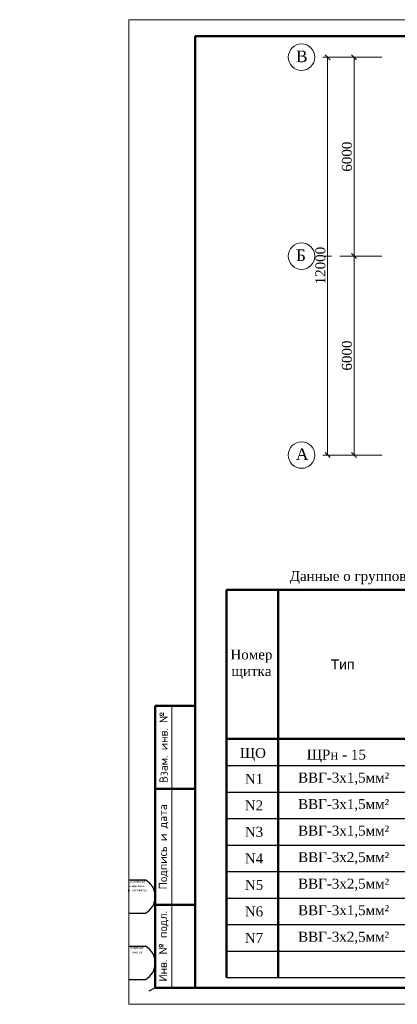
# Model space of a CAD drawing. Header units: millimetres. Extents: x 196 to 2027204, y -221452 to 153872.
# Tile 371 of 381: x 1232486 to 1243876, y -221320 to -191620. Entities that reach past the tile are written whole.
import ezdxf

# ---------------------------------------------------------------- set-up
doc = ezdxf.new("R2010")
doc.units = ezdxf.units.MM
doc.linetypes.add('CENTERX2', pattern=[20.32, 12.7, -2.54, 2.54, -2.54])
doc.layers.get('Defpoints').update_dxf_attribs({"lineweight": 18})
doc.layers.add('(007) Здания', color=7, linetype='Continuous')
doc.layers.add('line', color=7, linetype='Continuous')
for name, color, linetype, lineweight in [('0_Текст', 175, 'Continuous', 20), ('Стена', 7, 'Continuous', 50), ('Эл.линия силовых сетей', 1, 'Continuous', 50), ('электрика', 1, 'Continuous', 140)]:
    doc.layers.add(name, color=color, linetype=linetype, lineweight=lineweight)
doc.layers.add('CS_UNPLOTTED', color=171, linetype='Continuous', plot=False)
doc.layers.add('OSI', color=7, linetype='CENTERX2', lineweight=9, true_color=0xb5b5b5)
doc.styles.add('ISO_1.0', font='isocpeur.ttf')
doc.styles.add('Times New Roman', font='times.ttf')
doc.dimstyles.new('Миржалол100', dxfattribs={"dimtxt": 300, "dimasz": 150, "dimexe": 100, "dimexo": 100, "dimgap": 63, "dimtad": 1, "dimdec": 0, "dimtxsty": 'Times New Roman', "dimblk": 'OBLIQUE', "dimcen": 100, "dimclrd": 256, "dimclre": 256, "dimclrt": 256, "dimadec": 0, "dimazin": 0, "dimtfac": 1, "dimtdec": 0, "dimtmove": 1, "dimatfit": 3, "dimfxl": 800, "dimlwd": 13, "dimlwe": 13, "dimarcsym": 0})

# ---------------------------------------------------------------- blocks, each defined once
blk = doc.blocks.new('_Oblique')
at = {"color": 0, "linetype": 'ByBlock', "lineweight": -2}
blk.add_line((-0.5, -0.5), (0.5, 0.5), dxfattribs=at)
blk = doc.blocks.new('*D38')
at = {"layer": 'Defpoints', "color": 0, "lineweight": 50, "ltscale": 10, "transparency": 16777216}
for p in [(1241772, -192751), (1243292, -192751), (1243466, -204751)]:
    blk.add_point(p, dxfattribs=at)
at = {"layer": 'line', "linetype": 'Continuous', "lineweight": 13, "ltscale": 10, "transparency": 16777216}
for p, q in [((1243192, -192751), (1241672, -192751)), ((1241772, -204751), (1241772, -192751)), ((1243366, -204751), (1241672, -204751))]:
    blk.add_line(p, q, dxfattribs=at)
at = {"layer": 'line', "lineweight": 13, "ltscale": 10, "transparency": 16777216, "xscale": 150, "yscale": 150, "zscale": 150}
for p, rotation in [((1241772, -192751), 90), ((1241772, -204751), 270)]:
    blk.add_blockref('_Oblique', p, dxfattribs=dict(at, rotation=rotation))
at = {"layer": 'line', "lineweight": 35, "ltscale": 10, "transparency": 16777216, "insert": (1241557, -199037), "char_height": 300, "attachment_point": 5, "rotation": 90, "style": 'Times New Roman'}
blk.add_mtext('12000', dxfattribs=at)
blk = doc.blocks.new('*D39')
at = {"layer": 'Defpoints', "color": 0, "lineweight": 50, "ltscale": 10, "transparency": 16777216}
for p in [(1242572, -198751), (1243372, -198751), (1243372, -204751)]:
    blk.add_point(p, dxfattribs=at)
at = {"layer": 'line', "linetype": 'Continuous', "lineweight": 13, "ltscale": 10, "transparency": 16777216}
for p, q in [((1243272, -198751), (1242472, -198751)), ((1242572, -204751), (1242572, -198751)), ((1243272, -204751), (1242472, -204751))]:
    blk.add_line(p, q, dxfattribs=at)
at = {"layer": 'line', "lineweight": 13, "ltscale": 10, "transparency": 16777216, "xscale": 150, "yscale": 150, "zscale": 150}
for p, rotation in [((1242572, -198751), 90), ((1242572, -204751), 270)]:
    blk.add_blockref('_Oblique', p, dxfattribs=dict(at, rotation=rotation))
at = {"layer": 'line', "lineweight": 60, "ltscale": 10, "transparency": 16777216, "insert": (1242357, -201751), "char_height": 300, "attachment_point": 5, "rotation": 90, "style": 'Times New Roman'}
blk.add_mtext('6000', dxfattribs=at)
blk = doc.blocks.new('*D40')
at = {"layer": 'Defpoints', "color": 0, "lineweight": 50, "ltscale": 10, "transparency": 16777216}
for p in [(1242572, -192751), (1243119, -192751), (1243392, -198751)]:
    blk.add_point(p, dxfattribs=at)
at = {"layer": 'line', "linetype": 'Continuous', "lineweight": 13, "ltscale": 10, "transparency": 16777216}
for p, q in [((1243019, -192751), (1242472, -192751)), ((1242572, -198751), (1242572, -192751)), ((1243292, -198751), (1242472, -198751))]:
    blk.add_line(p, q, dxfattribs=at)
at = {"layer": 'line', "lineweight": 13, "ltscale": 10, "transparency": 16777216, "xscale": 150, "yscale": 150, "zscale": 150}
for p, rotation in [((1242572, -192751), 90), ((1242572, -198751), 270)]:
    blk.add_blockref('_Oblique', p, dxfattribs=dict(at, rotation=rotation))
at = {"layer": 'line', "lineweight": 60, "ltscale": 10, "transparency": 16777216, "insert": (1242357, -195751), "char_height": 300, "attachment_point": 5, "rotation": 90, "style": 'Times New Roman'}
blk.add_mtext('6000', dxfattribs=at)
blk = doc.blocks.new('*U21')
at = {"lineweight": 9}
for p, q in [((-20, -5), (-20, 292)), ((-20, 292), (400, 292)), ((400, -5), (-20, -5))]:
    blk.add_line(p, q, dxfattribs=at)
at = {"lineweight": 50}
for p, q in [((0, 0), (0, 287)), ((0, 287), (395, 287)), ((0, 85), (-12, 85)), ((-12, 0), (-12, 85)), ((0, 60), (-12, 60)), ((0, 25), (-12, 25)), ((0, 0), (-12, 0)), ((395, 0), (0, 0))]:
    blk.add_line(p, q, dxfattribs=at)
at = {"lineweight": 20}
blk.add_line((-7, 85), (-7, 0), dxfattribs=at)
at = {"layer": 'CS_UNPLOTTED'}
for p, q in [((-20, 32.5), (-15, 32.5)), ((-20, 22.5), (-15, 22.5)), ((-20, 12.5), (-15, 12.5)), ((-20, 2.5), (-15, 2.5)), ((-12, 0), (-14, -1))]:
    blk.add_line(p, q, dxfattribs=at)
for centre in [(-17.66, 27.5), (-17.66, 7.5)]:
    blk.add_arc(centre, 5.67, 298.0574, 61.9426, dxfattribs=at)
at = {"layer": '0_Текст', "char_height": 2.5, "attachment_point": 5, "rotation": 90, "style": 'ISO_1.0'}
for s, insert, width in [('Взам. инв. №', (-9.5, 72.5), 25), ('Подпись и дата', (-9.5, 42.5), 35), ('Инв. № подл.', (-9.5, 12.5), 25)]:
    blk.add_mtext(s, dxfattribs=dict(at, insert=insert, width=width))
at = {"layer": 'CS_UNPLOTTED', "char_height": 0.8, "width": 5, "attachment_point": 2, "style": 'ISO_1.0'}
for s, insert in [('Основная надпись \\Pи штампы', (-17.5, 32.5)), ('Формат листа', (-17.5, 12.5))]:
    blk.add_mtext(s, dxfattribs=dict(at, insert=insert))

msp = doc.modelspace()

# ---------------------------------------------------------------- linework, layer by layer
for p, q in [((1238726, -214115.8), (1255226, -214115.8)), ((1238726, -214915.8), (1255226, -214915.8)), ((1238726, -215715.8), (1255226, -215715.8)), ((1238726, -216515.8), (1255226, -216515.8)), ((1238726, -217315.8), (1255226, -217315.8)), ((1238726, -218115.8), (1255226, -218115.8)), ((1238726, -218915.8), (1255226, -218915.8)), ((1238726, -219715.8), (1255226, -219715.8)), ((1238726, -220515.8), (1255226, -220515.8))]:
    msp.add_line(p, q)
at = {"layer": 'OSI', "color": 0, "ltscale": 100}
for p, q in [((1243412.6, -192751.4, -0.2), (1241388.3, -192751.4, -0.2)), ((1243412.6, -198751.4, -0.2), (1241388.3, -198751.4, -0.2)), ((1243412.6, -204751.4, -0.2), (1241388.3, -204751.4, -0.2))]:
    msp.add_line(p, q, dxfattribs=at)
at = {"layer": 'OSI', "color": 0, "linetype": 'ByBlock', "ltscale": 50}
for centre in [(1240988.3, -192751.4, -0.2), (1240988.3, -198751.4, -0.2), (1240988.3, -204751.4, -0.2)]:
    msp.add_circle(centre, 400, dxfattribs=at)
at = {"layer": 'Стена'}
msp.add_line((1238726, -213315.8), (1255226, -213315.8), dxfattribs=at)

# ---------------------------------------------------------------- texts
at = {"char_height": 300, "attachment_point": 5, "style": 'Times New Roman'}
for s, insert, width in [('Номер щитка', (1239476, -211065.8), 1380), ('{\\fArial|b0|i0|c204|p34;Тип}', (1242226, -211065.8), 1380), ('ЩРн - 15', (1242037.4, -213836.8), 2631.645), ('{\\C7;N1}', (1239553.5, -214519.1), 1380), ('{\\C7;ВВГ-3х1,5мм²}', (1242256.3, -214515.8), 1380), ('{\\C7;N2}', (1239553.5, -215319.1), 1380), ('{\\C7;ВВГ-3х1,5мм²}', (1242256.3, -215315.8), 1380), ('{\\C7;ВВГ-3х1,5мм²}', (1242256.3, -216115.8), 1380), ('{\\C7;N3}', (1239553.5, -216119.1), 1380), ('{\\C7;N4}', (1239553.5, -216919.1), 1380), ('{\\C7;ВВГ-3х2,5мм²}', (1242256.3, -216915.8), 1380), ('{\\C7;N5}', (1239553.5, -217719.1), 1380), ('{\\C7;ВВГ-3х2,5мм²}', (1242256.3, -217715.8), 1380), ('{\\C7;N6}', (1239553.5, -218519.1), 1380), ('{\\C7;ВВГ-3х1,5мм²}', (1242256.3, -218515.8), 1380), ('{\\C7;N7}', (1239553.5, -219319.1), 1380), ('{\\C7;ВВГ-3х2,5мм²}', (1242256.3, -219315.8), 1380)]:
    msp.add_mtext(s, dxfattribs=dict(at, insert=insert, width=width))
at = {"color": 1, "insert": (1239520.8, -213787), "char_height": 300, "width": 1380, "attachment_point": 5, "style": 'Times New Roman'}
msp.add_mtext('ЩО', dxfattribs=at)
at = {"color": 7, "ltscale": 2, "char_height": 300, "width": 7030.234, "attachment_point": 4, "style": 'Times New Roman'}
for s, insert in [('\\pi1308.48403;Схема принципиальная \\P\\pi661.98079;электрическая питающей сети \\P\\pi1971.31749;ВРУ-Котельный', (1065416.8, -220057.4)), ('\\pi1313.89139;План с сетями силовых \\P\\pi1443.45159;магистральных линии', (1115151.9, -220057.4)), ('\\pi373.76882;План с сетями электроосвещение\\P\\pi2558.55613;1-го этажа', (1163623.9, -220117.3)), ('\\pi942.73061;План контура заземление и \\P\\pi2189.88273;молниеотвода', (1216636.9, -220117.3))]:
    msp.add_mtext(s, dxfattribs=dict(at, insert=insert))
at = {"layer": 'OSI', "color": 0, "linetype": 'ByBlock', "ltscale": 50, "char_height": 350, "attachment_point": 1, "style": 'Times New Roman'}
for s, insert in [('В', (1240816.6, -192550.4, -0.2)), ('Б', (1240816.6, -198550.4, -0.2)), ('А', (1240816.6, -204550.4, -0.2))]:
    msp.add_mtext_dynamic_manual_height_columns(s, width=281.712, gutter_width=12.5, heights=[0], dxfattribs=dict(at, insert=insert))
at = {"layer": 'Эл.линия силовых сетей', "color": 1, "lineweight": 20, "ltscale": 200, "insert": (1151240.2, -207096.5, 0.4), "char_height": 300, "attachment_point": 1, "rotation": 359.89766, "style": 'Times New Roman', "bg_fill": 3, "box_fill_scale": 1, "bg_fill_color": 256, "bg_fill_transparency": 0}
msp.add_mtext_dynamic_manual_height_columns('\\pi250.16679;{\\L\\C0;8High-Bay 100Вт-IP54\\P\\pi2073.41842;\\l4,2}', width=4675.243, gutter_width=1250, heights=[0], dxfattribs=at)
at = {"layer": 'электрика', "color": 0, "lineweight": 18, "insert": (1048383.2, -198876.6), "char_height": 300, "width": 2340.367, "attachment_point": 1, "style": 'Times New Roman'}
msp.add_mtext('\\pi49.56334;{\\LВА47-29-1Р}\\P\\pi817.19131;16А', dxfattribs=at)

# ---------------------------------------------------------------- dimensions: what is measured, and where the dimension line sits
at = {"layer": 'line', "color": 0, "lineweight": 35, "ltscale": 10}
dim = msp.add_linear_dim(base=(1241772.1, -192751.4, -0.2), p1=(1243466.1, -204751.4, -0.2), p2=(1243292.1, -192751.4, -0.2), angle=90, dimstyle='Миржалол100', dxfattribs=at)
dim.commit()
dim.dimension.update_dxf_attribs({"geometry": '*D38', "text_midpoint": (1241772.1, -199037.1, -0.2), "dimtype": 160})
at = {"layer": 'line', "color": 0, "lineweight": 60, "ltscale": 10}
for base, p1, p2, picture, middle in [((1242572.1, -192751.4, -0.2), (1243392.1, -198751.4, -0.2), (1243119.5, -192751.4, -0.2), '*D40', (1242356.5, -195751.4, -0.2)), ((1242572.1, -198751.4, -0.2), (1243372.1, -204751.4, -0.2), (1243372.1, -198751.4, -0.2), '*D39', (1242356.5, -201751.4, -0.2))]:
    dim = msp.add_linear_dim(base=base, p1=p1, p2=p2, angle=90, dimstyle='Миржалол100', override={"dimtxsty": 'Times New Roman'}, dxfattribs=at)
    dim.commit()
    dim.dimension.update_dxf_attribs({"geometry": picture, "text_midpoint": middle})

# ---------------------------------------------------------------- next in the draw order: linework, layer by layer
at = {"layer": 'Стена'}
for p, q in [((1238726, -208815.8), (1255226, -208815.8)), ((1238726, -208815.8), (1238726, -220515.8)), ((1240286.6, -208815.8), (1240286.6, -220515.8))]:
    msp.add_line(p, q, dxfattribs=at)

# ---------------------------------------------------------------- next in the draw order: block references
at = {"layer": '(007) Здания', "lineweight": 30, "ltscale": 500, "xscale": 100, "yscale": 100, "zscale": 100}
msp.add_blockref('*U21', (1237777.3, -220819.6), dxfattribs=at)

# ---------------------------------------------------------------- next in the draw order: texts
at = {"insert": (1246999.9, -208251.1), "char_height": 300, "width": 16380, "attachment_point": 2, "style": 'Times New Roman'}
msp.add_mtext('Данные о групповых щитках с автоматическими выключателями.', dxfattribs=at)

# ---------------------------------------------------------------- next in the draw order: texts
at = {"layer": 'Эл.линия силовых сетей', "color": 1, "lineweight": 20, "ltscale": 200, "insert": (1141695.2, -202736.7, 0.4), "char_height": 300, "attachment_point": 1, "rotation": 359.89766, "style": 'Times New Roman', "bg_fill": 3, "box_fill_scale": 1, "bg_fill_color": 256, "bg_fill_transparency": 0}
msp.add_mtext_dynamic_manual_height_columns('\\pi16.00321;{\\L\\C0;5ДСП-36Вт-IP54\\P\\pi1335.61388;\\l2,6}', width=3198.337, gutter_width=1250, heights=[0], dxfattribs=at)

doc.saveas('drawing.dxf')
